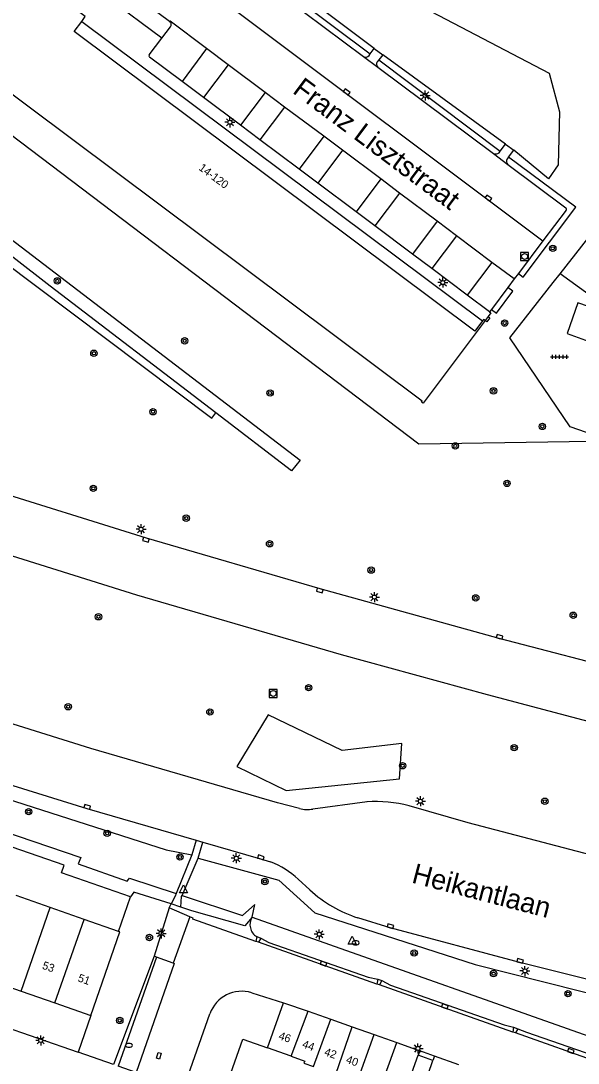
# Model space of a CAD drawing. Extents: x 132999 to 136000, y 398499 to 400501.
# Drawn here: x 133736.6 to 133806.1, y 399202.1 to 399332.3 of the extents above; entities that cross this region are included whole.
import ezdxf

# ---------------------------------------------------------------- set-up
doc = ezdxf.new("R2010")
doc.units = 0
for name, color, linetype in [('gg-afsc-erfafscheiding', 7, 'Continuous'), ('gg-afsc-hekwerk', 7, 'Continuous'), ('gg-anno-huisnummerreeks BGT', 7, 'Continuous'), ('gg-anno-openbare ruimte label', 7, 'Continuous'), ('gg-bbg-bijgebouw', 7, 'Continuous'), ('gg-bbg-gedigitaliseerde bijgebouw', 7, 'Continuous'), ('gg-bbg-hoofdgebouw', 7, 'Continuous'), ('gg-bbg-onder overbouw', 7, 'Continuous'), ('gg-bbg-overig bouwwerk', 7, 'Continuous'), ('gg-bbg-pand overbouw', 7, 'Continuous'), ('gg-bbg-tussenscheiding', 7, 'Continuous'), ('gg-knt-onverhard', 7, 'Continuous'), ('gg-knt-verharding', 7, 'Continuous'), ('gg-knt-verharding nz', 7, 'Continuous'), ('gg-kntw-greppel-droge sloot', 7, 'Continuous'), ('gg-kntw-wadi', 7, 'Continuous'), ('gt-grn-groengrens', 7, 'Continuous'), ('gt-symb-boom', 7, 'Continuous'), ('gt-symb-brandkraan', 7, 'Continuous'), ('gt-symb-kolk', 7, 'Continuous'), ('gt-symb-kolk center center', 7, 'Continuous'), ('gt-symb-lichtmast', 7, 'Continuous'), ('gt-symb-rioolschacht', 7, 'Continuous'), ('gt-symb-tegel verharding', 7, 'Continuous'), ('gt-symb-waterafsluiter', 7, 'Continuous')]:
    doc.layers.add(name, color=color, linetype=linetype)

# ---------------------------------------------------------------- blocks, each defined once
blk = doc.blocks.new('gt0-RS')
at = {"layer": 'gt-symb-rioolschacht'}
blk.add_lwpolyline([(-0.5, -0.5), (0.5, -0.5), (0.5, 0.5), (-0.5, 0.5)], close=True, dxfattribs=at)
blk.add_circle((0, 0), 0.375, dxfattribs=at)
blk = doc.blocks.new('gt0-BOOM')
at = {"layer": 'gt-symb-boom'}
for radius in [0.4, 0.2]:
    blk.add_circle((0, 0), radius, dxfattribs=at)
blk = doc.blocks.new('gt0-TEG1')
at = {"layer": 'gt-symb-tegel verharding'}
for p, q in [((-1.12, 0), (1.12, 0)), ((-0.9, -0.25), (-0.9, 0.25)), ((-0.45, -0.25), (-0.45, 0.25)), ((0, -0.25), (0, 0.25)), ((0.45, -0.25), (0.45, 0.25)), ((0.9, -0.25), (0.9, 0.25))]:
    blk.add_line(p, q, dxfattribs=at)
blk = doc.blocks.new('gt0-LMAST')
at = {"layer": 'gt-symb-lichtmast'}
for p, q in [((-0.18, 0.17), (-0.45, 0.44)), ((-0.01, 0.25), (-0.01, 0.62)), ((0.17, 0.17), (0.44, 0.44)), ((-0.26, 0), (-0.63, 0)), ((-0.18, -0.18), (-0.45, -0.45)), ((-0.01, -0.25), (-0.01, -0.63)), ((0.44, -0.45), (0.17, -0.18)), ((0.24, 0), (0.62, 0))]:
    blk.add_line(p, q, dxfattribs=at)
blk.add_circle((-0.01, 0), 0.25, dxfattribs=at)
blk = doc.blocks.new('gt0-KOLK')
at = {"layer": 'gt-symb-kolk'}
blk.add_lwpolyline([(0, 0), (0.37, 0), (0.37, 0.4), (-0.38, 0.4), (-0.38, 0), (0, 0)], dxfattribs=at)
blk = doc.blocks.new('gt0-KOLKCC')
at = {"layer": 'gt-symb-kolk center center'}
blk.add_lwpolyline([(-0.38, 0.2), (0.38, 0.2), (0.38, -0.2), (-0.38, -0.2)], close=True, dxfattribs=at)
blk = doc.blocks.new('gt0-BR')
at = {"layer": 'gt-symb-brandkraan'}
for centre, radius, start, end in [((-0.24, 0), 0.206, 107.5669, 252.4331), ((0.6, -2.66), 3, 106.892, 107.5669), ((0, -0.69), 0.938, 73.108, 106.892), ((-0.6, -2.66), 3, 72.4331, 73.108), ((0.24, 0), 0.206, 287.567, 72.4331), ((0.6, 2.66), 3, 252.4331, 253.108), ((0, 0.69), 0.938, 253.108, 286.8921), ((-0.6, 2.66), 3, 286.8921, 287.567)]:
    blk.add_arc(centre, radius, start, end, dxfattribs=at)
blk = doc.blocks.new('gt0-WAFSL')
at = {"layer": 'gt-symb-waterafsluiter'}
for p, q in [((-0.5, -0.33), (0, 0.67)), ((0, 0.67), (0.5, -0.33)), ((0.5, -0.33), (-0.5, -0.33))]:
    blk.add_line(p, q, dxfattribs=at)

msp = doc.modelspace()

# ---------------------------------------------------------------- linework, layer by layer
at = {"layer": 'gg-afsc-erfafscheiding'}
msp.add_line((133748.74, 399218.55), (133750.24, 399222.89), dxfattribs=at)
msp.add_lwpolyline([(133750.24, 399222.89), (133741.64, 399225.87), (133741.97, 399226.81), (133729.04, 399231.28), (133728.75, 399230.43), (133692.89, 399243.73)], dxfattribs=at)
at = {"layer": 'gg-afsc-hekwerk'}
for p, q in [((133803.02, 399299.64), (133803.87, 399300.71)), ((133810.36, 399279.78), (133805.13, 399281.59)), ((133788, 399202.41), (133786.15, 399203.09))]:
    msp.add_line(p, q, dxfattribs=at)
for points in [[(133803.87, 399300.71), (133819.07, 399320.11), (133834.03, 399315.01)], [(133805.13, 399281.59), (133797.58, 399292.7), (133803.02, 399299.64)]]:
    msp.add_lwpolyline(points, dxfattribs=at)
at = {"layer": 'gg-bbg-bijgebouw'}
for p, q in [((133767.35, 399203.99), (133769.34, 399209.65)), ((133769.34, 399209.65), (133772.41, 399208.57)), ((133772.41, 399208.57), (133775.25, 399207.57)), ((133775.25, 399207.57), (133777.9, 399206.63)), ((133777.9, 399206.63), (133780.67, 399205.66)), ((133780.67, 399205.66), (133783.49, 399204.66)), ((133783.49, 399204.66), (133786.36, 399203.65)), ((133786.36, 399203.65), (133786.15, 399203.09)), ((133788.21, 399202.97), (133788, 399202.41)), ((133791.25, 399201.9), (133788.21, 399202.97))]:
    msp.add_line(p, q, dxfattribs=at)
at = {"layer": 'gg-bbg-gedigitaliseerde bijgebouw'}
for p, q in [((133784.24, 399197.76), (133786.15, 399203.09)), ((133786.13, 399197.06), (133788, 399202.41))]:
    msp.add_line(p, q, dxfattribs=at)
at = {"layer": 'gg-bbg-hoofdgebouw'}
for p, q in [((133740.22, 399221.55), (133735.98, 399223.04)), ((133744.45, 399220.06), (133740.22, 399221.55)), ((133748.74, 399218.55), (133744.45, 399220.06)), ((133732.33, 399212.58), (133736.58, 399211.09)), ((133736.58, 399211.09), (133740.81, 399209.61)), ((133740.81, 399209.61), (133745.29, 399208.04))]:
    msp.add_line(p, q, dxfattribs=at)
for points in [[(133744.15, 399332.24), (133744.6, 399332.84), (133742.77, 399334.23), (133743.91, 399335.74), (133744.06, 399335.63), (133744.2, 399335.83), (133742.38, 399337.2), (133742.26, 399337), (133742.86, 399336.56), (133741.25, 399334.4)], [(133794.51, 399294.86), (133786.79, 399284.53), (133786.58, 399284.69), (133786.66, 399284.79), (133726.46, 399329.82), (133726.36, 399329.69), (133726.16, 399329.84)], [(133794.51, 399294.86), (133794.3, 399295.01), (133794.18, 399294.85)], [(133745.29, 399208.04), (133748.93, 399218.48), (133748.74, 399218.55)], [(133762.02, 399198.73), (133764.26, 399205.08), (133767.35, 399203.99)]]:
    msp.add_lwpolyline(points, dxfattribs=at)
at = {"layer": 'gg-bbg-onder overbouw'}
msp.add_lwpolyline([(133794.18, 399294.85), (133793.22, 399293.56), (133743.19, 399330.98), (133744.15, 399332.24)], dxfattribs=at)
at = {"layer": 'gg-bbg-overig bouwwerk'}
msp.add_lwpolyline([(133808.86, 399296.11), (133806.09, 399297.09), (133804.74, 399293.24), (133807.51, 399292.27), (133808.86, 399296.11)], dxfattribs=at)
at = {"layer": 'gg-bbg-pand overbouw'}
msp.add_line((133744.15, 399332.24), (133794.18, 399294.85), dxfattribs=at)
at = {"layer": 'gg-bbg-tussenscheiding'}
for p, q in [((133736.58, 399211.09), (133740.22, 399221.55)), ((133740.81, 399209.61), (133744.45, 399220.06)), ((133770.3, 399202.95), (133772.41, 399208.57)), ((133773.09, 399201.68), (133775.25, 399207.57)), ((133775.86, 399200.71), (133777.9, 399206.63)), ((133778.56, 399199.75), (133780.67, 399205.66)), ((133781.37, 399198.77), (133783.49, 399204.66)), ((133770.3, 399202.95), (133767.35, 399203.99)), ((133771.89, 399202.1), (133773.09, 399201.68))]:
    msp.add_line(p, q, dxfattribs=at)
msp.add_lwpolyline([(133770.3, 399202.95), (133771.99, 399202.35), (133771.89, 399202.1)], dxfattribs=at)
at = {"layer": 'gg-knt-onverhard'}
for p, q in [((133758.43, 399229.95), (133757.9, 399228.11)), ((133758.7, 399227.71), (133759.28, 399229.7)), ((133757.9, 399228.11), (133755.95, 399223.29)), ((133756.7, 399223.05), (133758.7, 399227.71)), ((133756.52, 399221.59), (133755.32, 399222.01))]:
    msp.add_line(p, q, dxfattribs=at)
for points in [[(133755.95, 399223.29), (133755.8, 399222.95), (133755.32, 399222.01)], [(133756.52, 399221.59), (133756.63, 399222.9), (133756.7, 399223.05)]]:
    msp.add_lwpolyline(points, dxfattribs=at)
at = {"layer": 'gg-knt-verharding'}
for p, q in [((133764.92, 399338.67), (133779.34, 399327.87)), ((133755.12, 399332.21), (133748.84, 399336.93)), ((133754.16, 399330.16), (133755.24, 399331.58)), ((133752.59, 399328.06), (133754.16, 399330.16)), ((133780.02, 399327.97), (133780.18, 399328.2)), ((133780.18, 399328.2), (133780.66, 399328.86)), ((133780.66, 399328.86), (133781.76, 399328.06)), ((133756.68, 399324.74), (133752.63, 399327.78)), ((133781.23, 399327.43), (133781.04, 399327.19)), ((133781.76, 399328.06), (133781.23, 399327.43)), ((133781.12, 399326.52), (133795.57, 399315.74)), ((133759.37, 399322.72), (133756.68, 399324.74)), ((133763.99, 399319.26), (133759.37, 399322.72)), ((133766.4, 399317.45), (133763.99, 399319.26)), ((133771.28, 399313.79), (133766.4, 399317.45)), ((133796.39, 399316.01), (133797.05, 399316.91)), ((133797.05, 399316.91), (133798.1, 399316.14)), ((133796.27, 399315.81), (133796.39, 399316.01)), ((133797.44, 399315.27), (133797.26, 399315.05)), ((133797.44, 399315.27), (133798.1, 399316.14)), ((133773.62, 399312.03), (133771.28, 399313.79)), ((133797.36, 399314.36), (133804.59, 399308.96)), ((133778.4, 399308.45), (133773.62, 399312.03)), ((133804.62, 399308.66), (133801.72, 399304.81)), ((133780.75, 399306.69), (133778.4, 399308.45)), ((133785.43, 399303.17), (133780.75, 399306.69)), ((133801.72, 399304.81), (133798.67, 399300.75)), ((133787.86, 399301.35), (133785.43, 399303.17)), ((133792.28, 399298.03), (133787.86, 399301.35)), ((133798.67, 399300.75), (133798.16, 399300.06)), ((133798.16, 399300.06), (133797.36, 399299.01)), ((133797.36, 399299.01), (133795.3, 399296.26)), ((133795.06, 399295.95), (133792.28, 399298.03)), ((133795.3, 399296.26), (133795.06, 399295.95)), ((133794.89, 399295.36), (133794.51, 399294.86)), ((133779.77, 399234.74), (133773.01, 399233.84)), ((133758.43, 399229.95), (133759.28, 399229.7)), ((133772.64, 399223.73), (133771.17, 399225.07)), ((133689.63, 399222.39), (133743.69, 399203.45)), ((133757.64, 399220.37), (133755.56, 399214.6)), ((133766.01, 399217.9), (133765.9, 399217.3)), ((133766.01, 399217.9), (133766.51, 399217.72)), ((133766.51, 399217.72), (133766.23, 399217.19)), ((133766.23, 399217.19), (133765.9, 399217.3)), ((133781, 399211.98), (133766.23, 399217.19)), ((133753.5, 399215.32), (133748.72, 399201.71)), ((133755.56, 399214.6), (133753.5, 399215.32)), ((133781.1, 399212.57), (133781, 399211.98)), ((133781.1, 399212.57), (133781.6, 399212.4)), ((133781.6, 399212.4), (133781.31, 399211.87)), ((133765.39, 399210.88), (133769.34, 399209.65)), ((133781.31, 399211.87), (133781, 399211.98)), ((133732.75, 399130.84), (133760.16, 399208.27)), ((133745.29, 399208.04), (133743.69, 399203.45)), ((133798.07, 399206.57), (133797.97, 399205.98)), ((133798.29, 399205.87), (133797.97, 399205.98)), ((133798.07, 399206.57), (133798.58, 399206.39)), ((133798.58, 399206.39), (133798.29, 399205.87)), ((133812.11, 399200.96), (133798.29, 399205.87)), ((133748.1, 399201.93), (133743.69, 399203.45))]:
    msp.add_line(p, q, dxfattribs=at)
for points in [[(133839.93, 399236.85), (133839.51, 399236.82), (133826.91, 399239.73), (133811.62, 399243.64), (133794.8, 399248.09), (133776.57, 399253.11), (133751.02, 399260.55), (133724.08, 399269.02), (133708.18, 399274.29), (133692.34, 399279.74), (133664.74, 399289.38), (133636.57, 399299.26), (133551.82, 399329.2), (133510.74, 399343.66), (133496.92, 399348.47), (133496.17, 399348.69)], [(133754.16, 399330.16), (133747.54, 399335.12), (133748.84, 399336.93)], [(133771.33, 399233.91), (133768.6, 399234.63), (133745.27, 399241.39), (133716.81, 399250.3), (133688.29, 399259.92), (133659.65, 399269.98), (133602.4, 399290.14), (133545.88, 399309.99), (133506.96, 399323.72), (133486.75, 399330.91)], [(133846.43, 399242.89), (133828.21, 399247.11), (133813.21, 399250.75), (133796.28, 399255.16), (133773.92, 399261.33), (133752.23, 399267.67), (133731.68, 399274.11), (133711.2, 399280.88), (133690.8, 399287.91), (133670.49, 399295.07), (133651.1, 399301.87), (133610.4, 399316.19), (133590.04, 399323.39), (133569.74, 399330.55), (133566.74, 399331.68)], [(133479.86, 399325.46), (133495.4, 399320.09), (133559.26, 399297.64), (133579.58, 399290.43), (133599.96, 399283.27), (133620.31, 399276.15), (133660.02, 399262.13), (133680.4, 399254.97), (133701.75, 399247.62), (133723.2, 399240.62), (133744.79, 399233.92), (133758.43, 399229.95)], [(133809.23, 399297.48), (133807.49, 399298.09), (133803.87, 399300.71)], [(133795.06, 399295.95), (133795.23, 399295.82), (133794.89, 399295.36)], [(133838.62, 399220.57), (133823.07, 399224.29), (133809.38, 399227.65), (133792.39, 399232.13), (133785.02, 399234.25)], [(133759.28, 399229.7), (133766.46, 399227.61), (133767.72, 399227.23)], [(133765.9, 399217.3), (133758.04, 399220.08), (133758.08, 399220.2), (133757.64, 399220.37)], [(133838.66, 399204.91), (133831.62, 399206.59), (133815.64, 399210.46), (133798.83, 399214.67), (133782.65, 399219.01), (133778.64, 399220.24)], [(133797.97, 399205.98), (133789.42, 399209.02), (133781.31, 399211.87)]]:
    msp.add_lwpolyline(points, dxfattribs=at)
for centre, radius, start, end in [((133754.93, 399331.84), 0.409, 319.3608, 62.0987), ((133752.74, 399327.94), 0.191, 140.7438, 234.8789), ((133779.63, 399328.27), 0.493, 234.0103, 322.9773), ((133781.44, 399326.9), 0.493, 143.2085, 229.8647), ((133795.85, 399316.51), 0.817, 249.8862, 301.0176), ((133797.67, 399314.76), 0.501, 144.2156, 232.3007), ((133804.46, 399308.79), 0.21, 320.2815, 51.936), ((133780.9, 399218.46), 16.31, 75.3711, 94.0063), ((133772.31, 399237.27), 3.5, 253.8004, 281.5584), ((133764.69, 399218.57), 9.17, 45.0954, 70.7056), ((133783.75, 399235.95), 16.52, 227.7275, 251.9819), ((133764.13, 399206.86), 4.21, 72.6864, 160.5051)]:
    msp.add_arc(centre, radius, start, end, dxfattribs=at)
at = {"layer": 'gg-knt-verharding nz'}
for p, q in [((133759.75, 399328.84), (133756.68, 399324.74)), ((133762.45, 399326.83), (133759.75, 399328.84)), ((133762.45, 399326.83), (133759.37, 399322.72)), ((133767.07, 399323.36), (133762.45, 399326.83)), ((133779.34, 399327.87), (133781.12, 399326.52)), ((133767.07, 399323.36), (133763.99, 399319.26)), ((133769.48, 399321.54), (133767.07, 399323.36)), ((133769.48, 399321.54), (133766.4, 399317.45)), ((133774.36, 399317.89), (133769.48, 399321.54)), ((133774.36, 399317.89), (133771.28, 399313.79)), ((133776.71, 399316.14), (133774.36, 399317.89)), ((133776.71, 399316.14), (133773.62, 399312.03)), ((133781.48, 399312.57), (133776.71, 399316.14)), ((133795.57, 399315.74), (133797.36, 399314.36)), ((133781.48, 399312.57), (133778.4, 399308.45)), ((133783.83, 399310.8), (133781.48, 399312.57)), ((133783.83, 399310.8), (133780.75, 399306.69)), ((133788.52, 399307.29), (133783.83, 399310.8)), ((133788.52, 399307.29), (133785.43, 399303.17)), ((133790.95, 399305.46), (133788.52, 399307.29)), ((133790.95, 399305.46), (133787.86, 399301.35)), ((133795.35, 399302.12), (133790.95, 399305.46)), ((133795.35, 399302.12), (133792.28, 399298.03)), ((133798.16, 399300.06), (133795.35, 399302.12)), ((133788.21, 399202.97), (133786.36, 399203.65))]:
    msp.add_line(p, q, dxfattribs=at)
for points in [[(133752.42, 399341.81), (133762.79, 399334.01), (133801.72, 399304.81)], [(133759.75, 399328.84), (133755.21, 399332.27), (133755.12, 399332.21)], [(133755.56, 399214.6), (133755.68, 399214.55), (133750.93, 399200.94), (133748.72, 399201.71)]]:
    msp.add_lwpolyline(points, dxfattribs=at)
at = {"layer": 'gg-kntw-greppel-droge sloot'}
for points in [[(133765.44, 399220.32), (133814.43, 399203), (133820.85, 399200.32), (133820.96, 399200.3)], [(133766.51, 399217.72), (133767.53, 399217.18), (133779.9, 399212.83), (133781.1, 399212.57)], [(133781.6, 399212.4), (133782.7, 399211.83), (133796.88, 399206.89), (133798.07, 399206.57)], [(133798.58, 399206.39), (133799.7, 399205.95), (133811.09, 399201.99), (133812.22, 399201.56)]]:
    msp.add_lwpolyline(points, dxfattribs=at)
msp.add_arc((133766.86, 399219.37), 1.7, 146.32, 239.8941, dxfattribs=at)
at = {"layer": 'gg-kntw-wadi'}
for p, q in [((133780.66, 399328.86), (133765.48, 399340.26)), ((133797.05, 399316.91), (133781.76, 399328.06))]:
    msp.add_line(p, q, dxfattribs=at)
msp.add_lwpolyline([(133764.44, 399341.05), (133762.42, 399342.94), (133764.75, 399345.56), (133802.53, 399325.79), (133803.8, 399320.94), (133803.62, 399314.33), (133802.42, 399312.57), (133798.1, 399316.14)], dxfattribs=at)
at = {"layer": 'gt-grn-groengrens'}
for p, q in [((133764.96, 399339.58), (133780.18, 399328.2)), ((133781.23, 399327.43), (133796.39, 399316.01)), ((133755.07, 399221.48), (133753.2, 399215.45)), ((133755.07, 399221.48), (133755.32, 399222.01)), ((133757.64, 399220.37), (133755.07, 399221.48)), ((133765.44, 399220.32), (133765.77, 399221.91)), ((133753.2, 399215.45), (133748.1, 399201.93)), ((133753.5, 399215.32), (133753.2, 399215.45))]:
    msp.add_line(p, q, dxfattribs=at)
for points in [[(133810.36, 399279.78), (133786.24, 399279.42), (133723.75, 399326.8)], [(133480.79, 399323.73), (133514.27, 399311.97), (133566.03, 399293.66), (133622.3, 399273.68), (133674.72, 399255.37), (133708.1, 399243.68), (133754.69, 399228.74), (133757.9, 399228.11)], [(133730.47, 399306.68), (133720.71, 399314.2), (133721.68, 399315.46), (133771.43, 399277.44), (133770.33, 399276.11), (133760.89, 399283.34)], [(133798.67, 399300.75), (133799.28, 399300.29), (133805.82, 399309.04), (133797.44, 399315.27)], [(133730.47, 399306.68), (133729.75, 399305.72), (133760.4, 399282.68), (133760.89, 399283.34)], [(133760.89, 399283.34), (133740.23, 399299.16), (133730.47, 399306.68)], [(133795.3, 399296.26), (133795.93, 399295.79), (133797.99, 399298.54), (133797.36, 399299.01)], [(133794.89, 399295.36), (133795.09, 399295.21), (133794.71, 399294.71), (133794.51, 399294.86)], [(133691.98, 399245.67), (133713.32, 399237.81), (133726.26, 399233.07), (133727.87, 399232.5), (133728.11, 399233.19), (133744.03, 399227.79), (133743.69, 399226.98), (133749.83, 399224.81), (133749.99, 399225.03), (133750.1, 399225.22), (133755.95, 399223.29)], [(133763.5, 399239.15), (133769.67, 399236.14), (133783.82, 399237.62), (133784.12, 399242.04), (133776.68, 399241.17), (133767.44, 399245.6), (133763.5, 399239.15)], [(133758.7, 399227.71), (133768.78, 399224.97), (133773.27, 399220.89), (133793.29, 399214.4), (133815.21, 399208.86), (133832.92, 399204.49), (133841.6, 399201.55)], [(133755.32, 399222.01), (133750.66, 399223.44), (133750.24, 399222.89)], [(133756.7, 399223.05), (133764.21, 399220.56), (133765.77, 399221.91)], [(133765.44, 399220.32), (133764.51, 399219.25), (133757.91, 399221.11), (133756.52, 399221.59)]]:
    msp.add_lwpolyline(points, dxfattribs=at)

# ---------------------------------------------------------------- block references
at = {"layer": 'gt-symb-boom'}
for p in [(133802.96, 399303.89), (133741.11, 399299.82), (133796.95, 399294.55), (133757.01, 399292.33), (133745.67, 399290.78), (133795.56, 399286.08), (133767.67, 399285.81), (133753.05, 399283.47), (133801.66, 399281.64), (133790.79, 399279.21), (133797.25, 399274.52), (133745.6, 399273.91), (133757.2, 399270.18), (133767.61, 399266.98), (133780.29, 399263.69), (133793.34, 399260.22), (133746.25, 399257.86), (133805.52, 399258.05), (133772.48, 399249), (133742.46, 399246.62), (133760.16, 399245.96), (133798.15, 399241.51), (133784.22, 399239.25), (133801.97, 399234.81), (133737.53, 399233.51), (133747.33, 399230.81), (133756.42, 399227.85), (133767.02, 399224.79), (133752.6, 399217.79), (133785.66, 399215.85), (133795.57, 399213.28), (133804.86, 399210.77), (133748.9, 399207.43)]:
    msp.add_blockref('gt0-BOOM', p, dxfattribs=at)
at = {"layer": 'gt-symb-brandkraan'}
for p in [(133778.35, 399217.13), (133750.05, 399204.32)]:
    msp.add_blockref('gt0-BR', p, dxfattribs=at)
at = {"layer": 'gt-symb-kolk'}
for p, rotation in [((133777.11, 399323.26), -36.84084544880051), ((133794.81, 399310), -36.91024677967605), ((133752.23, 399267.67), 162.5935031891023), ((133773.92, 399261.33), 163.70654835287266), ((133796.28, 399255.16), -14.601862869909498), ((133744.79, 399233.92), -16.219207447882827), ((133766.46, 399227.61), -16.706974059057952), ((133782.65, 399219.01), -15.020832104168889), ((133774.29, 399214.34), -19.371546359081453), ((133798.83, 399214.67), -14.051900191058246), ((133789.42, 399209.02), -19.542542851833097), ((133805.15, 399203.43), -19.542542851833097)]:
    msp.add_blockref('gt0-KOLK', p, dxfattribs=dict(at, rotation=rotation))
at = {"layer": 'gt-symb-kolk center center', "rotation": 73.41282598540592}
msp.add_blockref('gt0-KOLKCC', (133753.77, 399203.02), dxfattribs=at)
at = {"layer": 'gt-symb-lichtmast'}
for p in [(133787.03, 399322.99), (133762.66, 399319.63), (133789.24, 399299.61), (133751.57, 399268.8), (133780.7, 399260.32), (133786.44, 399234.82), (133763.46, 399227.69), (133754.07, 399218.31), (133773.81, 399218.19), (133799.49, 399213.61), (133739.04, 399204.94), (133786.14, 399203.93)]:
    msp.add_blockref('gt0-LMAST', p, dxfattribs=at)
at = {"layer": 'gt-symb-rioolschacht'}
for p in [(133799.44, 399302.87), (133768.06, 399248.28)]:
    msp.add_blockref('gt0-RS', p, dxfattribs=at)
at = {"layer": 'gt-symb-tegel verharding'}
msp.add_blockref('gt0-TEG1', (133803.81, 399290.33), dxfattribs=at)
at = {"layer": 'gt-symb-waterafsluiter'}
for p in [(133756.87, 399223.71), (133777.9, 399217.3)]:
    msp.add_blockref('gt0-WAFSL', p, dxfattribs=at)

# ---------------------------------------------------------------- texts
at = {"layer": 'gg-anno-huisnummerreeks BGT'}
for s, rotation, p in [('14-120', 323.2, (133758.68, 399313.77)), ('53', 340.7, (133739.14, 399213.91)), ('51', 340.7, (133743.59, 399212.34)), ('46', 340.6, (133768.65, 399205.12)), ('44', 340.6, (133771.6, 399204.08)), ('42', 340.6, (133774.35, 399203.11)), ('40', 340.6, (133777.06, 399202.16))]:
    msp.add_text(s, height=1, rotation=rotation, dxfattribs=at).set_placement(p)
at = {"layer": 'gg-anno-openbare ruimte label'}
for s, rotation, p in [('Franz Lisztstraat', 323.2, (133770.35, 399323.38)), ('Heikantlaan', 345.4, (133785.23, 399224.67))]:
    msp.add_text(s, height=2.5, rotation=rotation, dxfattribs=at).set_placement(p)

doc.saveas('drawing.dxf')
